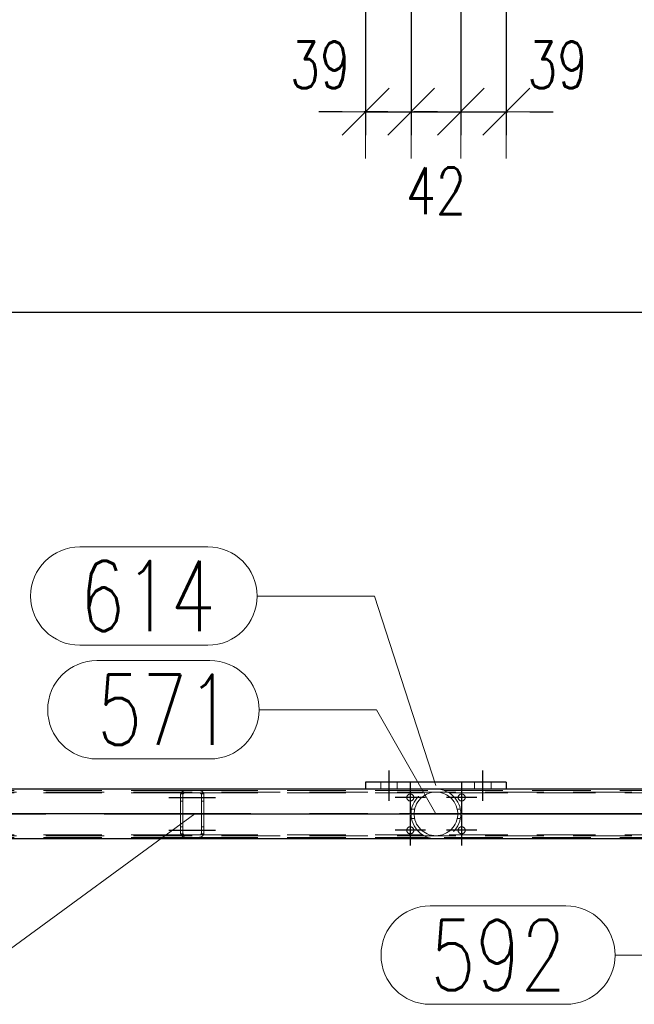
# Model space of a CAD drawing. Header units: millimetres. Extents: x -851 to 2, y 9346 to 10016.
# Tile 495 of 505: x -236 to -210, y 9781 to 9823. Entities that reach past the tile are written whole.
import ezdxf

# ---------------------------------------------------------------- set-up
doc = ezdxf.new("R2010")
doc.units = ezdxf.units.MM
doc.header["$LTSCALE"] = 10
doc.linetypes.add('HIDDEN', pattern=[0.375, 0.25, -0.125])
doc.linetypes.add('MITTE', pattern=[2, 1.25, -0.25, 0.25, -0.25])
doc.layers.get('Defpoints').update_dxf_attribs({"color": 1})
for name, color, linetype, lineweight in [('PS_DIM', 4, 'Continuous', 13), ('PS_Hidden', 2, 'HIDDEN', 9), ('PS_Pos', 1, 'Continuous', 15), ('PS_Shape', 161, 'Continuous', 30), ('PS_SOLID', 7, 'Continuous', 30)]:
    doc.layers.add(name, color=color, linetype=linetype, lineweight=lineweight)
doc.layers.add('PS_Mid', color=5, linetype='MITTE')
doc.styles.add('simplex', font='simplex.shx', dxfattribs={"width": 0.75})
doc.dimstyles.new('1_20_PRZ', dxfattribs={"dimtxt": 2, "dimasz": 1, "dimexe": 2, "dimexo": 5, "dimgap": 1, "dimtad": 1, "dimdec": 0, "dimlfac": 20, "dimtxsty": 'simplex', "dimblk": 'dimznak', "dimcen": 2, "dimse1": 1, "dimse2": 1, "dimclrd": 256, "dimclrt": 4, "dimadec": 1, "dimazin": 0, "dimtfac": 1, "dimtdec": 0, "dimtix": 1, "dimtmove": 2, "dimatfit": 3, "dimldrblk": 'dim-grot', "dimfxl": 1, "dimarcsym": 0})
doc.dimstyles.new('1_20_SC', dxfattribs={"dimtxt": 2, "dimasz": 1, "dimexe": 1, "dimexo": 1, "dimgap": 1, "dimtad": 1, "dimdec": 0, "dimlfac": 20, "dimtxsty": 'simplex', "dimblk": 'dimznak', "dimcen": 2, "dimclrd": 256, "dimclre": 256, "dimclrt": 4, "dimadec": 1, "dimazin": 0, "dimtfac": 1, "dimtdec": 0, "dimtix": 1, "dimtmove": 2, "dimatfit": 3, "dimldrblk": 'dim-grot', "dimfxl": 1, "dimarcsym": 0})

# ---------------------------------------------------------------- blocks, each defined once
blk = doc.blocks.new('dimznak')
at = {"color": 0}
for points in [[(0, 2), (0, -2)], [(-2, 0), (2, 0)]]:
    blk.add_lwpolyline(points, dxfattribs=at)
at = {"color": 2}
blk.add_lwpolyline([(1, 1), (-1, -1)], dxfattribs=at)
blk = doc.blocks.new('*D275')
at = {"layer": 'Defpoints', "color": 0, "transparency": 16777216}
for p in [(-219.192, 9827.943), (-221.132, 9827.443), (-219.192, 9819.443)]:
    blk.add_point(p, dxfattribs=at)
at = {"layer": 'PS_DIM', "lineweight": -2, "transparency": 16777216}
for p, q in [((-219.192, 9826.943), (-219.192, 9818.443)), ((-221.132, 9826.443), (-221.132, 9818.443)), ((-222.132, 9819.443), (-223.132, 9819.443)), ((-221.132, 9819.443), (-219.192, 9819.443)), ((-218.192, 9819.443), (-217.192, 9819.443))]:
    blk.add_line(p, q, dxfattribs=at)
blk.add_blockref('dimznak', (-221.132, 9819.443), dxfattribs=at)
at = {"layer": 'PS_DIM', "lineweight": -2, "transparency": 16777216, "rotation": 180}
blk.add_blockref('dimznak', (-219.192, 9819.443), dxfattribs=at)
at = {"layer": 'PS_DIM', "color": 4, "transparency": 16777216, "insert": (-223.077, 9821.443), "char_height": 2, "attachment_point": 5, "style": 'simplex'}
blk.add_mtext('39', dxfattribs=at)
blk = doc.blocks.new('dim-grot')
blk.add_hatch(color=256).paths.add_polyline_path([(0, 0), (-2, 0.5), (-2, -0.5)])
blk.add_lwpolyline([(0, 0), (-2, 0.5), (-2, -0.5), (0, 0)])
blk = doc.blocks.new('*D276')
at = {"layer": 'Defpoints', "color": 0, "transparency": 16777216}
for p in [(-219.192, 9827.943), (-217.072, 9827.943), (-217.072, 9819.443)]:
    blk.add_point(p, dxfattribs=at)
at = {"layer": 'PS_DIM', "lineweight": -2, "transparency": 16777216}
for p, q in [((-219.192, 9826.943), (-219.192, 9818.443)), ((-217.072, 9826.943), (-217.072, 9818.443)), ((-220.192, 9819.443), (-221.192, 9819.443)), ((-219.192, 9819.443), (-217.072, 9819.443)), ((-216.072, 9819.443), (-215.072, 9819.443))]:
    blk.add_line(p, q, dxfattribs=at)
blk.add_blockref('dimznak', (-219.192, 9819.443), dxfattribs=at)
at = {"layer": 'PS_DIM', "lineweight": -2, "transparency": 16777216, "rotation": 180}
blk.add_blockref('dimznak', (-217.072, 9819.443), dxfattribs=at)
at = {"layer": 'PS_DIM', "color": 4, "transparency": 16777216, "insert": (-218.132, 9816.066), "char_height": 2, "attachment_point": 5, "style": 'simplex'}
blk.add_mtext('42', dxfattribs=at)
blk = doc.blocks.new('*D277')
at = {"layer": 'Defpoints', "color": 0, "transparency": 16777216}
for p in [(-217.072, 9827.943), (-215.132, 9827.443), (-215.132, 9819.443)]:
    blk.add_point(p, dxfattribs=at)
at = {"layer": 'PS_DIM', "lineweight": -2, "transparency": 16777216}
for p, q in [((-217.072, 9826.943), (-217.072, 9818.443)), ((-215.132, 9826.443), (-215.132, 9818.443)), ((-218.072, 9819.443), (-219.072, 9819.443)), ((-217.072, 9819.443), (-215.132, 9819.443)), ((-214.132, 9819.443), (-213.132, 9819.443))]:
    blk.add_line(p, q, dxfattribs=at)
blk.add_blockref('dimznak', (-217.072, 9819.443), dxfattribs=at)
at = {"layer": 'PS_DIM', "lineweight": -2, "transparency": 16777216, "rotation": 180}
blk.add_blockref('dimznak', (-215.132, 9819.443), dxfattribs=at)
at = {"layer": 'PS_DIM', "color": 4, "transparency": 16777216, "insert": (-212.95, 9821.443), "char_height": 2, "attachment_point": 5, "style": 'simplex'}
blk.add_mtext('39', dxfattribs=at)
blk = doc.blocks.new('*D321')
at = {"layer": 'Defpoints', "color": 0, "transparency": 16777216}
for p in [(-427.192, 9827.943), (-165.072, 9827.943), (-165.072, 9810.891)]:
    blk.add_point(p, dxfattribs=at)
at = {"layer": 'PS_DIM', "lineweight": -2, "transparency": 16777216}
blk.add_line((-426.192, 9810.891), (-166.072, 9810.891), dxfattribs=at)
at = {"layer": 'PS_DIM', "lineweight": -2, "transparency": 16777216, "rotation": 180}
blk.add_blockref('dimznak', (-427.192, 9810.891), dxfattribs=at)
at = {"layer": 'PS_DIM', "lineweight": -2, "transparency": 16777216}
blk.add_blockref('dimznak', (-165.072, 9810.891), dxfattribs=at)
at = {"layer": 'PS_DIM', "color": 4, "transparency": 16777216, "insert": (-296.132, 9812.891), "char_height": 2, "attachment_point": 5, "style": 'simplex'}
blk.add_mtext('5242', dxfattribs=at)
blk = doc.blocks.new('*X1225')
at = {"layer": 'PS_Hidden', "color": 2, "linetype": 'HIDDEN'}
for p, q in [((-220.482, 9790.835), (-220.482, 9790.535)), ((-219.782, 9790.835), (-219.782, 9790.535)), ((-216.482, 9790.835), (-216.482, 9790.535)), ((-215.782, 9790.835), (-215.782, 9790.535)), ((-168.532, 9790.408), (-423.732, 9790.408)), ((-238.632, 9790.478), (-228.832, 9790.478)), ((-238.632, 9790.378), (-228.832, 9790.378)), ((-229.009, 9790.373), (-229.006, 9790.377)), ((-229.006, 9790.377), (-229.004, 9790.381)), ((-229.004, 9790.381), (-229.002, 9790.384)), ((-229.002, 9790.384), (-228.999, 9790.388)), ((-228.999, 9790.388), (-228.997, 9790.392)), ((-228.997, 9790.392), (-228.994, 9790.396)), ((-228.994, 9790.396), (-228.991, 9790.399)), ((-228.991, 9790.399), (-228.989, 9790.403)), ((-228.989, 9790.403), (-228.986, 9790.406)), ((-228.986, 9790.406), (-228.983, 9790.41)), ((-228.983, 9790.41), (-228.98, 9790.413)), ((-228.98, 9790.413), (-228.977, 9790.416)), ((-228.977, 9790.416), (-228.974, 9790.42)), ((-228.974, 9790.42), (-228.97, 9790.423)), ((-228.97, 9790.423), (-228.967, 9790.426)), ((-228.967, 9790.426), (-228.964, 9790.429)), ((-228.964, 9790.429), (-228.96, 9790.432)), ((-228.96, 9790.432), (-228.957, 9790.434)), ((-228.957, 9790.434), (-228.953, 9790.437)), ((-228.953, 9790.437), (-228.95, 9790.44)), ((-228.95, 9790.44), (-228.946, 9790.443)), ((-228.946, 9790.443), (-228.942, 9790.445)), ((-228.942, 9790.445), (-228.938, 9790.448)), ((-228.938, 9790.448), (-228.933, 9790.451)), ((-228.933, 9790.451), (-228.929, 9790.453)), ((-228.929, 9790.453), (-228.924, 9790.456)), ((-228.924, 9790.456), (-228.919, 9790.458)), ((-228.919, 9790.458), (-228.914, 9790.46)), ((-228.914, 9790.46), (-228.909, 9790.463)), ((-228.909, 9790.463), (-228.904, 9790.465)), ((-228.904, 9790.465), (-228.899, 9790.467)), ((-228.899, 9790.467), (-228.893, 9790.468)), ((-228.893, 9790.468), (-228.888, 9790.47)), ((-228.888, 9790.47), (-228.882, 9790.472)), ((-228.882, 9790.472), (-228.875, 9790.473)), ((-228.875, 9790.473), (-228.869, 9790.475)), ((-228.869, 9790.475), (-228.862, 9790.476)), ((-228.864, 9790.373), (-228.867, 9790.372)), ((-228.861, 9790.374), (-228.864, 9790.373)), ((-228.862, 9790.476), (-228.855, 9790.477)), ((-228.858, 9790.375), (-228.861, 9790.374)), ((-228.855, 9790.375), (-228.858, 9790.375)), ((-228.855, 9790.477), (-228.847, 9790.477)), ((-228.852, 9790.376), (-228.855, 9790.375)), ((-228.849, 9790.377), (-228.852, 9790.376)), ((-228.845, 9790.377), (-228.849, 9790.377)), ((-228.847, 9790.477), (-228.84, 9790.478)), ((-228.842, 9790.377), (-228.845, 9790.377)), ((-228.839, 9790.378), (-228.842, 9790.377)), ((-228.84, 9790.478), (-228.832, 9790.478)), ((-228.836, 9790.378), (-228.839, 9790.378)), ((-228.832, 9790.378), (-228.836, 9790.378)), ((-228.832, 9790.478), (-228.232, 9790.478)), ((-228.232, 9790.378), (-228.832, 9790.378)), ((-228.232, 9790.478), (-228.225, 9790.478)), ((-228.232, 9790.478), (-218.484, 9790.478)), ((-228.229, 9790.378), (-228.232, 9790.378)), ((-228.232, 9790.378), (-218.692, 9790.378)), ((-228.226, 9790.378), (-228.229, 9790.378)), ((-228.222, 9790.377), (-228.226, 9790.378)), ((-228.225, 9790.478), (-228.218, 9790.477)), ((-228.219, 9790.377), (-228.222, 9790.377)), ((-228.216, 9790.376), (-228.219, 9790.377)), ((-228.218, 9790.477), (-228.211, 9790.477)), ((-228.212, 9790.376), (-228.216, 9790.376)), ((-228.209, 9790.375), (-228.212, 9790.376)), ((-228.211, 9790.477), (-228.203, 9790.476)), ((-228.206, 9790.374), (-228.209, 9790.375)), ((-228.203, 9790.373), (-228.206, 9790.374)), ((-228.203, 9790.476), (-228.196, 9790.475)), ((-228.2, 9790.373), (-228.203, 9790.373)), ((-228.196, 9790.475), (-228.19, 9790.473)), ((-228.19, 9790.473), (-228.183, 9790.472)), ((-228.183, 9790.472), (-228.177, 9790.47)), ((-228.177, 9790.47), (-228.172, 9790.468)), ((-228.172, 9790.468), (-228.166, 9790.467)), ((-228.166, 9790.467), (-228.161, 9790.465)), ((-228.161, 9790.465), (-228.156, 9790.463)), ((-228.156, 9790.463), (-228.151, 9790.461)), ((-228.151, 9790.461), (-228.146, 9790.458)), ((-228.146, 9790.458), (-228.141, 9790.456)), ((-228.141, 9790.456), (-228.137, 9790.454)), ((-228.137, 9790.454), (-228.132, 9790.451)), ((-228.132, 9790.451), (-228.128, 9790.448)), ((-228.128, 9790.448), (-228.124, 9790.446)), ((-228.124, 9790.446), (-228.119, 9790.443)), ((-228.119, 9790.443), (-228.115, 9790.44)), ((-228.115, 9790.44), (-228.112, 9790.437)), ((-228.112, 9790.437), (-228.108, 9790.434)), ((-228.108, 9790.434), (-228.104, 9790.431)), ((-228.104, 9790.431), (-228.101, 9790.428)), ((-228.101, 9790.428), (-228.097, 9790.425)), ((-228.097, 9790.425), (-228.094, 9790.422)), ((-228.094, 9790.422), (-228.091, 9790.419)), ((-228.091, 9790.419), (-228.088, 9790.416)), ((-228.088, 9790.416), (-228.085, 9790.413)), ((-228.085, 9790.413), (-228.082, 9790.41)), ((-228.082, 9790.41), (-228.079, 9790.406)), ((-228.079, 9790.406), (-228.076, 9790.403)), ((-228.076, 9790.403), (-228.074, 9790.4)), ((-228.074, 9790.4), (-228.071, 9790.396)), ((-228.071, 9790.396), (-228.068, 9790.392)), ((-228.068, 9790.392), (-228.066, 9790.389)), ((-228.066, 9790.389), (-228.063, 9790.385)), ((-228.063, 9790.385), (-228.061, 9790.381)), ((-228.061, 9790.381), (-228.059, 9790.377)), ((-228.059, 9790.377), (-228.057, 9790.373)), ((-228.057, 9790.373), (-228.054, 9790.369)), ((-221.132, 9790.538), (-221.132, 9790.535)), ((-221.132, 9790.535), (-215.132, 9790.535)), ((-218.325, 9790.388), (-218.417, 9790.363)), ((-218.23, 9790.403), (-218.325, 9790.388)), ((-218.132, 9790.408), (-218.23, 9790.403)), ((-218.035, 9790.403), (-218.132, 9790.408)), ((-217.94, 9790.388), (-218.035, 9790.403)), ((-217.848, 9790.363), (-217.94, 9790.388)), ((-217.781, 9790.478), (-208.032, 9790.478)), ((-217.572, 9790.378), (-208.032, 9790.378)), ((-215.132, 9790.538), (-215.132, 9790.535)), ((-229.032, 9790.292), (-229.031, 9790.297)), ((-229.032, 9790.287), (-229.032, 9790.292)), ((-229.032, 9790.283), (-229.032, 9790.287)), ((-229.032, 9790.278), (-229.032, 9790.283)), ((-229.032, 9788.678), (-229.032, 9790.278)), ((-228.932, 9790.028), (-229.032, 9790.028)), ((-229.031, 9790.302), (-229.03, 9790.306)), ((-229.031, 9790.297), (-229.031, 9790.302)), ((-229.03, 9790.311), (-229.029, 9790.316)), ((-229.03, 9790.306), (-229.03, 9790.311)), ((-229.029, 9790.316), (-229.028, 9790.32)), ((-229.028, 9790.32), (-229.027, 9790.325)), ((-229.027, 9790.325), (-229.026, 9790.329)), ((-229.026, 9790.329), (-229.024, 9790.334)), ((-228.919, 9790.328), (-229.026, 9790.328)), ((-229.024, 9790.334), (-229.023, 9790.338)), ((-229.023, 9790.338), (-229.022, 9790.343)), ((-229.022, 9790.343), (-229.02, 9790.347)), ((-229.02, 9790.347), (-229.018, 9790.352)), ((-229.018, 9790.352), (-229.017, 9790.356)), ((-229.017, 9790.356), (-229.015, 9790.36)), ((-229.015, 9790.36), (-229.013, 9790.364)), ((-229.013, 9790.364), (-229.011, 9790.369)), ((-229.011, 9790.369), (-229.009, 9790.373)), ((-228.931, 9790.293), (-228.932, 9790.291)), ((-228.932, 9790.291), (-228.932, 9790.289)), ((-228.932, 9790.289), (-228.932, 9790.287)), ((-228.932, 9790.287), (-228.932, 9790.284)), ((-228.932, 9790.284), (-228.932, 9790.282)), ((-228.932, 9790.282), (-228.932, 9790.28)), ((-228.932, 9790.28), (-228.932, 9790.278)), ((-228.932, 9790.278), (-228.932, 9788.678)), ((-228.93, 9790.298), (-228.931, 9790.295)), ((-228.931, 9790.295), (-228.931, 9790.293)), ((-228.929, 9790.302), (-228.93, 9790.3)), ((-228.93, 9790.3), (-228.93, 9790.298)), ((-228.928, 9790.306), (-228.929, 9790.304)), ((-228.929, 9790.304), (-228.929, 9790.302)), ((-228.927, 9790.311), (-228.928, 9790.308)), ((-228.928, 9790.308), (-228.928, 9790.306)), ((-228.926, 9790.313), (-228.927, 9790.311)), ((-228.925, 9790.315), (-228.926, 9790.313)), ((-228.924, 9790.317), (-228.925, 9790.315)), ((-228.923, 9790.321), (-228.924, 9790.319)), ((-228.924, 9790.319), (-228.924, 9790.317)), ((-228.922, 9790.323), (-228.923, 9790.321)), ((-228.92, 9790.325), (-228.922, 9790.323)), ((-228.919, 9790.327), (-228.92, 9790.325)), ((-228.918, 9790.329), (-228.919, 9790.327)), ((-228.917, 9790.331), (-228.918, 9790.329)), ((-228.916, 9790.333), (-228.917, 9790.331)), ((-228.914, 9790.335), (-228.916, 9790.333)), ((-228.913, 9790.337), (-228.914, 9790.335)), ((-228.912, 9790.339), (-228.913, 9790.337)), ((-228.91, 9790.341), (-228.912, 9790.339)), ((-228.909, 9790.343), (-228.91, 9790.341)), ((-228.907, 9790.344), (-228.909, 9790.343)), ((-228.906, 9790.346), (-228.907, 9790.344)), ((-228.904, 9790.348), (-228.906, 9790.346)), ((-228.902, 9790.349), (-228.904, 9790.348)), ((-228.901, 9790.351), (-228.902, 9790.349)), ((-228.899, 9790.353), (-228.901, 9790.351)), ((-228.897, 9790.354), (-228.899, 9790.353)), ((-228.895, 9790.356), (-228.897, 9790.354)), ((-228.893, 9790.357), (-228.895, 9790.356)), ((-228.891, 9790.359), (-228.893, 9790.357)), ((-228.889, 9790.36), (-228.891, 9790.359)), ((-228.887, 9790.362), (-228.889, 9790.36)), ((-228.885, 9790.363), (-228.887, 9790.362)), ((-228.882, 9790.365), (-228.885, 9790.363)), ((-228.88, 9790.366), (-228.882, 9790.365)), ((-228.877, 9790.367), (-228.88, 9790.366)), ((-228.875, 9790.369), (-228.877, 9790.367)), ((-228.872, 9790.37), (-228.875, 9790.369)), ((-228.869, 9790.371), (-228.872, 9790.37)), ((-228.867, 9790.372), (-228.869, 9790.371)), ((-228.197, 9790.372), (-228.2, 9790.373)), ((-228.195, 9790.37), (-228.197, 9790.372)), ((-228.192, 9790.369), (-228.195, 9790.37)), ((-228.189, 9790.368), (-228.192, 9790.369)), ((-228.187, 9790.367), (-228.189, 9790.368)), ((-228.184, 9790.366), (-228.187, 9790.367)), ((-228.182, 9790.364), (-228.184, 9790.366)), ((-228.18, 9790.363), (-228.182, 9790.364)), ((-228.177, 9790.361), (-228.18, 9790.363)), ((-228.175, 9790.36), (-228.177, 9790.361)), ((-228.173, 9790.358), (-228.175, 9790.36)), ((-228.171, 9790.357), (-228.173, 9790.358)), ((-228.169, 9790.355), (-228.171, 9790.357)), ((-228.167, 9790.353), (-228.169, 9790.355)), ((-228.165, 9790.352), (-228.167, 9790.353)), ((-228.163, 9790.35), (-228.165, 9790.352)), ((-228.162, 9790.349), (-228.163, 9790.35)), ((-228.16, 9790.347), (-228.162, 9790.349)), ((-228.159, 9790.345), (-228.16, 9790.347)), ((-228.157, 9790.344), (-228.159, 9790.345)), ((-228.156, 9790.342), (-228.157, 9790.344)), ((-228.154, 9790.34), (-228.156, 9790.342)), ((-228.153, 9790.338), (-228.154, 9790.34)), ((-228.151, 9790.336), (-228.153, 9790.338)), ((-228.15, 9790.335), (-228.151, 9790.336)), ((-228.149, 9790.333), (-228.15, 9790.335)), ((-228.148, 9790.331), (-228.149, 9790.333)), ((-228.146, 9790.329), (-228.148, 9790.331)), ((-228.145, 9790.327), (-228.146, 9790.329)), ((-228.039, 9790.328), (-228.146, 9790.328)), ((-228.144, 9790.325), (-228.145, 9790.327)), ((-228.143, 9790.323), (-228.144, 9790.325)), ((-228.142, 9790.321), (-228.143, 9790.323)), ((-228.141, 9790.319), (-228.142, 9790.321)), ((-228.14, 9790.317), (-228.141, 9790.319)), ((-228.139, 9790.315), (-228.14, 9790.317)), ((-228.139, 9790.312), (-228.139, 9790.315)), ((-228.138, 9790.31), (-228.139, 9790.312)), ((-228.137, 9790.308), (-228.138, 9790.31)), ((-228.136, 9790.306), (-228.137, 9790.308)), ((-228.136, 9790.304), (-228.136, 9790.306)), ((-228.135, 9790.302), (-228.136, 9790.304)), ((-228.135, 9790.3), (-228.135, 9790.302)), ((-228.134, 9790.297), (-228.135, 9790.3)), ((-228.134, 9790.295), (-228.134, 9790.297)), ((-228.134, 9790.293), (-228.134, 9790.295)), ((-228.133, 9790.291), (-228.134, 9790.293)), ((-228.133, 9790.289), (-228.133, 9790.291)), ((-228.133, 9790.287), (-228.133, 9790.289)), ((-228.133, 9790.284), (-228.133, 9790.287)), ((-228.132, 9790.282), (-228.133, 9790.284)), ((-228.132, 9790.28), (-228.132, 9790.282)), ((-228.132, 9790.278), (-228.132, 9790.28)), ((-228.132, 9788.678), (-228.132, 9790.278)), ((-228.032, 9790.028), (-228.132, 9790.028)), ((-228.054, 9790.369), (-228.052, 9790.365)), ((-228.052, 9790.365), (-228.05, 9790.361)), ((-228.05, 9790.361), (-228.048, 9790.356)), ((-228.048, 9790.356), (-228.047, 9790.352)), ((-228.047, 9790.352), (-228.045, 9790.348)), ((-228.045, 9790.348), (-228.043, 9790.343)), ((-228.043, 9790.343), (-228.042, 9790.339)), ((-228.042, 9790.339), (-228.041, 9790.334)), ((-228.041, 9790.334), (-228.039, 9790.33)), ((-228.039, 9790.33), (-228.038, 9790.325)), ((-228.038, 9790.325), (-228.037, 9790.32)), ((-228.037, 9790.32), (-228.036, 9790.316)), ((-228.036, 9790.316), (-228.035, 9790.311)), ((-228.035, 9790.311), (-228.034, 9790.306)), ((-228.034, 9790.306), (-228.034, 9790.302)), ((-228.034, 9790.302), (-228.033, 9790.297)), ((-228.033, 9790.297), (-228.033, 9790.292)), ((-228.033, 9790.292), (-228.033, 9790.287)), ((-228.033, 9790.287), (-228.032, 9790.283)), ((-228.032, 9790.283), (-228.032, 9790.278)), ((-228.032, 9790.278), (-228.032, 9788.678)), ((-218.909, 9789.989), (-218.956, 9789.91)), ((-218.855, 9790.064), (-218.909, 9789.989)), ((-218.793, 9790.133), (-218.855, 9790.064)), ((-218.725, 9790.194), (-218.793, 9790.133)), ((-218.655, 9790.247), (-218.725, 9790.194)), ((-218.583, 9790.292), (-218.655, 9790.247)), ((-218.503, 9790.331), (-218.583, 9790.292)), ((-218.417, 9790.363), (-218.503, 9790.331)), ((-217.762, 9790.331), (-217.848, 9790.363)), ((-217.682, 9790.292), (-217.762, 9790.331)), ((-217.61, 9790.247), (-217.682, 9790.292)), ((-217.539, 9790.194), (-217.61, 9790.247)), ((-217.472, 9790.133), (-217.539, 9790.194)), ((-217.41, 9790.064), (-217.472, 9790.133)), ((-217.355, 9789.989), (-217.41, 9790.064)), ((-217.309, 9789.91), (-217.355, 9789.989)), ((-219.173, 9789.678), (-219.041, 9789.678)), ((-219.05, 9789.629), (-219.061, 9789.527)), ((-219.028, 9789.729), (-219.05, 9789.629)), ((-218.996, 9789.824), (-219.028, 9789.729)), ((-218.956, 9789.91), (-218.996, 9789.824)), ((-217.269, 9789.824), (-217.309, 9789.91)), ((-217.237, 9789.729), (-217.269, 9789.824)), ((-217.215, 9789.629), (-217.237, 9789.729)), ((-217.091, 9789.678), (-217.224, 9789.678)), ((-217.204, 9789.527), (-217.215, 9789.629)), ((-219.173, 9789.278), (-219.041, 9789.278)), ((-219.061, 9789.527), (-219.061, 9789.428)), ((-219.061, 9789.428), (-219.05, 9789.327)), ((-219.05, 9789.327), (-219.028, 9789.227)), ((-219.028, 9789.227), (-218.996, 9789.132)), ((-218.996, 9789.132), (-218.956, 9789.046)), ((-217.309, 9789.046), (-217.269, 9789.132)), ((-217.269, 9789.132), (-217.237, 9789.227)), ((-217.237, 9789.227), (-217.215, 9789.327)), ((-217.091, 9789.278), (-217.224, 9789.278)), ((-217.215, 9789.327), (-217.204, 9789.428)), ((-217.204, 9789.428), (-217.204, 9789.527)), ((-228.932, 9788.928), (-229.032, 9788.928)), ((-228.032, 9788.928), (-228.132, 9788.928)), ((-218.956, 9789.046), (-218.909, 9788.967)), ((-218.909, 9788.967), (-218.855, 9788.892)), ((-218.855, 9788.892), (-218.793, 9788.823)), ((-218.793, 9788.823), (-218.725, 9788.762)), ((-218.725, 9788.762), (-218.655, 9788.709)), ((-218.655, 9788.709), (-218.583, 9788.664)), ((-217.682, 9788.664), (-217.61, 9788.709)), ((-217.61, 9788.709), (-217.539, 9788.762)), ((-217.539, 9788.762), (-217.472, 9788.823)), ((-217.472, 9788.823), (-217.41, 9788.892)), ((-217.41, 9788.892), (-217.355, 9788.967)), ((-217.355, 9788.967), (-217.309, 9789.046)), ((-168.532, 9788.548), (-423.732, 9788.548)), ((-238.632, 9788.578), (-228.832, 9788.578)), ((-238.632, 9788.478), (-228.832, 9788.478)), ((-229.032, 9788.673), (-229.032, 9788.678)), ((-229.032, 9788.668), (-229.032, 9788.673)), ((-229.032, 9788.664), (-229.032, 9788.668)), ((-229.031, 9788.659), (-229.032, 9788.664)), ((-229.031, 9788.654), (-229.031, 9788.659)), ((-229.03, 9788.649), (-229.031, 9788.654)), ((-229.03, 9788.645), (-229.03, 9788.649)), ((-229.029, 9788.64), (-229.03, 9788.645)), ((-229.028, 9788.636), (-229.029, 9788.64)), ((-229.027, 9788.631), (-229.028, 9788.636)), ((-229.026, 9788.626), (-229.027, 9788.631)), ((-228.919, 9788.628), (-229.026, 9788.628)), ((-229.024, 9788.622), (-229.026, 9788.626)), ((-229.023, 9788.617), (-229.024, 9788.622)), ((-229.022, 9788.613), (-229.023, 9788.617)), ((-229.02, 9788.608), (-229.022, 9788.613)), ((-229.018, 9788.604), (-229.02, 9788.608)), ((-229.017, 9788.6), (-229.018, 9788.604)), ((-229.015, 9788.596), (-229.017, 9788.6)), ((-229.013, 9788.591), (-229.015, 9788.596)), ((-229.011, 9788.587), (-229.013, 9788.591)), ((-229.009, 9788.583), (-229.011, 9788.587)), ((-229.006, 9788.579), (-229.009, 9788.583)), ((-229.004, 9788.575), (-229.006, 9788.579)), ((-229.002, 9788.571), (-229.004, 9788.575)), ((-228.999, 9788.568), (-229.002, 9788.571)), ((-228.997, 9788.564), (-228.999, 9788.568)), ((-228.994, 9788.56), (-228.997, 9788.564)), ((-228.991, 9788.556), (-228.994, 9788.56)), ((-228.989, 9788.553), (-228.991, 9788.556)), ((-228.986, 9788.549), (-228.989, 9788.553)), ((-228.983, 9788.546), (-228.986, 9788.549)), ((-228.98, 9788.543), (-228.983, 9788.546)), ((-228.977, 9788.539), (-228.98, 9788.543)), ((-228.974, 9788.536), (-228.977, 9788.539)), ((-228.97, 9788.533), (-228.974, 9788.536)), ((-228.967, 9788.53), (-228.97, 9788.533)), ((-228.964, 9788.527), (-228.967, 9788.53)), ((-228.96, 9788.524), (-228.964, 9788.527)), ((-228.957, 9788.521), (-228.96, 9788.524)), ((-228.953, 9788.519), (-228.957, 9788.521)), ((-228.95, 9788.516), (-228.953, 9788.519)), ((-228.946, 9788.513), (-228.95, 9788.516)), ((-228.942, 9788.511), (-228.946, 9788.513)), ((-228.938, 9788.508), (-228.942, 9788.511)), ((-228.933, 9788.505), (-228.938, 9788.508)), ((-228.929, 9788.503), (-228.933, 9788.505)), ((-228.932, 9788.678), (-228.932, 9788.676)), ((-228.932, 9788.676), (-228.932, 9788.674)), ((-228.932, 9788.674), (-228.932, 9788.671)), ((-228.932, 9788.671), (-228.932, 9788.669)), ((-228.932, 9788.669), (-228.932, 9788.667)), ((-228.932, 9788.667), (-228.932, 9788.665)), ((-228.932, 9788.665), (-228.931, 9788.663)), ((-228.931, 9788.663), (-228.931, 9788.66)), ((-228.931, 9788.66), (-228.93, 9788.658)), ((-228.93, 9788.658), (-228.93, 9788.656)), ((-228.93, 9788.656), (-228.929, 9788.654)), ((-228.929, 9788.654), (-228.929, 9788.652)), ((-228.929, 9788.652), (-228.928, 9788.649)), ((-228.924, 9788.5), (-228.929, 9788.503)), ((-228.928, 9788.649), (-228.928, 9788.647)), ((-228.928, 9788.647), (-228.927, 9788.645)), ((-228.927, 9788.645), (-228.926, 9788.643)), ((-228.926, 9788.643), (-228.925, 9788.641)), ((-228.925, 9788.641), (-228.924, 9788.639)), ((-228.924, 9788.639), (-228.924, 9788.637)), ((-228.924, 9788.637), (-228.923, 9788.635)), ((-228.919, 9788.498), (-228.924, 9788.5)), ((-228.923, 9788.635), (-228.922, 9788.633)), ((-228.922, 9788.633), (-228.92, 9788.63)), ((-228.92, 9788.63), (-228.919, 9788.628)), ((-228.919, 9788.628), (-228.918, 9788.626)), ((-228.914, 9788.495), (-228.919, 9788.498)), ((-228.918, 9788.626), (-228.917, 9788.625)), ((-228.917, 9788.625), (-228.916, 9788.623)), ((-228.916, 9788.623), (-228.914, 9788.621)), ((-228.914, 9788.621), (-228.913, 9788.619)), ((-228.909, 9788.493), (-228.914, 9788.495)), ((-228.913, 9788.619), (-228.912, 9788.617)), ((-228.912, 9788.617), (-228.91, 9788.615)), ((-228.91, 9788.615), (-228.909, 9788.613)), ((-228.909, 9788.613), (-228.907, 9788.611)), ((-228.904, 9788.491), (-228.909, 9788.493)), ((-228.907, 9788.611), (-228.906, 9788.61)), ((-228.906, 9788.61), (-228.904, 9788.608)), ((-228.904, 9788.608), (-228.902, 9788.606)), ((-228.899, 9788.489), (-228.904, 9788.491)), ((-228.902, 9788.606), (-228.901, 9788.605)), ((-228.901, 9788.605), (-228.899, 9788.603)), ((-228.899, 9788.603), (-228.897, 9788.602)), ((-228.893, 9788.487), (-228.899, 9788.489)), ((-228.897, 9788.602), (-228.895, 9788.6)), ((-228.895, 9788.6), (-228.893, 9788.598)), ((-228.893, 9788.598), (-228.891, 9788.597)), ((-228.888, 9788.486), (-228.893, 9788.487)), ((-228.891, 9788.597), (-228.889, 9788.595)), ((-228.889, 9788.595), (-228.887, 9788.594)), ((-228.882, 9788.484), (-228.888, 9788.486)), ((-228.887, 9788.594), (-228.885, 9788.593)), ((-228.885, 9788.593), (-228.882, 9788.591)), ((-228.882, 9788.591), (-228.88, 9788.59)), ((-228.875, 9788.483), (-228.882, 9788.484)), ((-228.88, 9788.59), (-228.877, 9788.589)), ((-228.877, 9788.589), (-228.875, 9788.587)), ((-228.875, 9788.587), (-228.872, 9788.586)), ((-228.869, 9788.481), (-228.875, 9788.483)), ((-228.872, 9788.586), (-228.869, 9788.585)), ((-228.869, 9788.585), (-228.867, 9788.584)), ((-228.862, 9788.48), (-228.869, 9788.481)), ((-228.867, 9788.584), (-228.864, 9788.583)), ((-228.864, 9788.583), (-228.861, 9788.582)), ((-228.855, 9788.479), (-228.862, 9788.48)), ((-228.861, 9788.582), (-228.858, 9788.581)), ((-228.858, 9788.581), (-228.855, 9788.58)), ((-228.855, 9788.58), (-228.852, 9788.58)), ((-228.847, 9788.478), (-228.855, 9788.479)), ((-228.852, 9788.58), (-228.849, 9788.579)), ((-228.849, 9788.579), (-228.845, 9788.579)), ((-228.84, 9788.478), (-228.847, 9788.478)), ((-228.845, 9788.579), (-228.842, 9788.578)), ((-228.842, 9788.578), (-228.839, 9788.578)), ((-228.832, 9788.478), (-228.84, 9788.478)), ((-228.839, 9788.578), (-228.836, 9788.578)), ((-228.836, 9788.578), (-228.832, 9788.578)), ((-228.832, 9788.578), (-228.232, 9788.578)), ((-228.832, 9788.578), (-228.832, 9788.578)), ((-228.232, 9788.478), (-228.832, 9788.478)), ((-228.232, 9788.578), (-228.229, 9788.578)), ((-228.232, 9788.578), (-218.692, 9788.578)), ((-228.225, 9788.478), (-228.232, 9788.478)), ((-228.232, 9788.478), (-228.232, 9788.478)), ((-228.232, 9788.478), (-218.484, 9788.478)), ((-228.229, 9788.578), (-228.226, 9788.578)), ((-228.226, 9788.578), (-228.222, 9788.578)), ((-228.218, 9788.478), (-228.225, 9788.478)), ((-228.222, 9788.578), (-228.219, 9788.579)), ((-228.219, 9788.579), (-228.216, 9788.579)), ((-228.211, 9788.479), (-228.218, 9788.478)), ((-228.216, 9788.579), (-228.212, 9788.58)), ((-228.212, 9788.58), (-228.209, 9788.581)), ((-228.203, 9788.48), (-228.211, 9788.479)), ((-228.209, 9788.581), (-228.206, 9788.581)), ((-228.206, 9788.581), (-228.203, 9788.582)), ((-228.203, 9788.582), (-228.2, 9788.583)), ((-228.196, 9788.481), (-228.203, 9788.48)), ((-228.2, 9788.583), (-228.197, 9788.584)), ((-228.197, 9788.584), (-228.195, 9788.585)), ((-228.19, 9788.482), (-228.196, 9788.481)), ((-228.195, 9788.585), (-228.192, 9788.586)), ((-228.192, 9788.586), (-228.189, 9788.588)), ((-228.183, 9788.484), (-228.19, 9788.482)), ((-228.189, 9788.588), (-228.187, 9788.589)), ((-228.187, 9788.589), (-228.184, 9788.59)), ((-228.184, 9788.59), (-228.182, 9788.592)), ((-228.177, 9788.486), (-228.183, 9788.484)), ((-228.182, 9788.592), (-228.18, 9788.593)), ((-228.18, 9788.593), (-228.177, 9788.595)), ((-228.177, 9788.595), (-228.175, 9788.596)), ((-228.172, 9788.487), (-228.177, 9788.486)), ((-228.175, 9788.596), (-228.173, 9788.598)), ((-228.173, 9788.598), (-228.171, 9788.599)), ((-228.166, 9788.489), (-228.172, 9788.487)), ((-228.171, 9788.599), (-228.169, 9788.601)), ((-228.169, 9788.601), (-228.167, 9788.602)), ((-228.167, 9788.602), (-228.165, 9788.604)), ((-228.161, 9788.491), (-228.166, 9788.489)), ((-228.165, 9788.604), (-228.163, 9788.606)), ((-228.163, 9788.606), (-228.162, 9788.607)), ((-228.162, 9788.607), (-228.16, 9788.609)), ((-228.156, 9788.493), (-228.161, 9788.491)), ((-228.16, 9788.609), (-228.159, 9788.61)), ((-228.159, 9788.61), (-228.157, 9788.612)), ((-228.157, 9788.612), (-228.156, 9788.614)), ((-228.156, 9788.614), (-228.154, 9788.616)), ((-228.151, 9788.495), (-228.156, 9788.493)), ((-228.154, 9788.616), (-228.153, 9788.618)), ((-228.153, 9788.618), (-228.151, 9788.619)), ((-228.151, 9788.619), (-228.15, 9788.621)), ((-228.146, 9788.497), (-228.151, 9788.495)), ((-228.15, 9788.621), (-228.149, 9788.623)), ((-228.149, 9788.623), (-228.148, 9788.625)), ((-228.148, 9788.625), (-228.146, 9788.627)), ((-228.146, 9788.627), (-228.145, 9788.629)), ((-228.039, 9788.628), (-228.146, 9788.628)), ((-228.141, 9788.5), (-228.146, 9788.497)), ((-228.145, 9788.629), (-228.144, 9788.631)), ((-228.144, 9788.631), (-228.143, 9788.633)), ((-228.143, 9788.633), (-228.142, 9788.635)), ((-228.142, 9788.635), (-228.141, 9788.637)), ((-228.141, 9788.637), (-228.14, 9788.639)), ((-228.137, 9788.502), (-228.141, 9788.5)), ((-228.14, 9788.639), (-228.139, 9788.641)), ((-228.139, 9788.643), (-228.138, 9788.645)), ((-228.139, 9788.641), (-228.139, 9788.643)), ((-228.138, 9788.645), (-228.137, 9788.648)), ((-228.137, 9788.648), (-228.136, 9788.65)), ((-228.132, 9788.505), (-228.137, 9788.502)), ((-228.136, 9788.652), (-228.135, 9788.654)), ((-228.136, 9788.65), (-228.136, 9788.652)), ((-228.135, 9788.656), (-228.134, 9788.658)), ((-228.135, 9788.654), (-228.135, 9788.656)), ((-228.134, 9788.663), (-228.133, 9788.665)), ((-228.134, 9788.661), (-228.134, 9788.663)), ((-228.134, 9788.658), (-228.134, 9788.661)), ((-228.133, 9788.671), (-228.132, 9788.674)), ((-228.133, 9788.669), (-228.133, 9788.671)), ((-228.133, 9788.667), (-228.133, 9788.669)), ((-228.133, 9788.665), (-228.133, 9788.667)), ((-228.132, 9788.676), (-228.132, 9788.678)), ((-228.132, 9788.678), (-228.132, 9788.678)), ((-228.132, 9788.674), (-228.132, 9788.676)), ((-228.128, 9788.507), (-228.132, 9788.505)), ((-228.124, 9788.51), (-228.128, 9788.507)), ((-228.119, 9788.513), (-228.124, 9788.51)), ((-228.115, 9788.516), (-228.119, 9788.513)), ((-228.112, 9788.519), (-228.115, 9788.516)), ((-228.108, 9788.521), (-228.112, 9788.519)), ((-228.104, 9788.524), (-228.108, 9788.521)), ((-228.101, 9788.527), (-228.104, 9788.524)), ((-228.097, 9788.53), (-228.101, 9788.527)), ((-228.094, 9788.533), (-228.097, 9788.53)), ((-228.091, 9788.536), (-228.094, 9788.533)), ((-228.088, 9788.54), (-228.091, 9788.536)), ((-228.085, 9788.543), (-228.088, 9788.54)), ((-228.082, 9788.546), (-228.085, 9788.543)), ((-228.079, 9788.549), (-228.082, 9788.546)), ((-228.076, 9788.553), (-228.079, 9788.549)), ((-228.074, 9788.556), (-228.076, 9788.553)), ((-228.071, 9788.56), (-228.074, 9788.556)), ((-228.068, 9788.563), (-228.071, 9788.56)), ((-228.066, 9788.567), (-228.068, 9788.563)), ((-228.063, 9788.571), (-228.066, 9788.567)), ((-228.061, 9788.575), (-228.063, 9788.571)), ((-228.059, 9788.579), (-228.061, 9788.575)), ((-228.057, 9788.583), (-228.059, 9788.579)), ((-228.054, 9788.587), (-228.057, 9788.583)), ((-228.052, 9788.591), (-228.054, 9788.587)), ((-228.05, 9788.595), (-228.052, 9788.591)), ((-228.048, 9788.599), (-228.05, 9788.595)), ((-228.047, 9788.604), (-228.048, 9788.599)), ((-228.045, 9788.608), (-228.047, 9788.604)), ((-228.043, 9788.612), (-228.045, 9788.608)), ((-228.042, 9788.617), (-228.043, 9788.612)), ((-228.041, 9788.621), (-228.042, 9788.617)), ((-228.039, 9788.626), (-228.041, 9788.621)), ((-228.038, 9788.631), (-228.039, 9788.626)), ((-228.037, 9788.635), (-228.038, 9788.631)), ((-228.036, 9788.64), (-228.037, 9788.635)), ((-228.035, 9788.645), (-228.036, 9788.64)), ((-228.034, 9788.649), (-228.035, 9788.645)), ((-228.033, 9788.659), (-228.034, 9788.654)), ((-228.034, 9788.654), (-228.034, 9788.649)), ((-228.032, 9788.673), (-228.033, 9788.668)), ((-228.033, 9788.668), (-228.033, 9788.664)), ((-228.033, 9788.664), (-228.033, 9788.659)), ((-228.032, 9788.678), (-228.032, 9788.673)), ((-218.583, 9788.664), (-218.503, 9788.625)), ((-218.503, 9788.625), (-218.417, 9788.592)), ((-218.417, 9788.592), (-218.325, 9788.568)), ((-218.325, 9788.568), (-218.23, 9788.553)), ((-218.23, 9788.553), (-218.132, 9788.548)), ((-218.132, 9788.548), (-218.035, 9788.553)), ((-218.035, 9788.553), (-217.94, 9788.568)), ((-217.94, 9788.568), (-217.848, 9788.592)), ((-217.848, 9788.592), (-217.762, 9788.625)), ((-217.781, 9788.478), (-208.032, 9788.478)), ((-217.762, 9788.625), (-217.682, 9788.664)), ((-217.572, 9788.578), (-208.032, 9788.578))]:
    blk.add_line(p, q, dxfattribs=at)
at = {"layer": 'PS_Hidden', "color": 2, "extrusion": (0, 0, -1)}
for centre in [(219.228, 9790.178), (217.036, 9790.178), (219.228, 9788.778), (217.036, 9788.778)]:
    blk.add_circle(centre, 0.15, dxfattribs=at)
at = {"layer": 'PS_Hidden', "extrusion": (0, 0, -1)}
for start, end in [(270, 90), (90, 270)]:
    blk.add_arc((218.132, 9789.478), 1.06, start, end, dxfattribs=at)
at = {"layer": 'PS_Mid', "color": 5, "linetype": 'MITTE'}
for p, q in [((-220.132, 9790.035), (-220.132, 9791.335)), ((-220.132, 9790.035), (-220.132, 9791.335)), ((-216.132, 9790.035), (-216.132, 9791.335)), ((-216.132, 9790.035), (-216.132, 9791.335)), ((-219.228, 9790.828), (-219.228, 9789.528)), ((-219.228, 9790.828), (-219.228, 9789.528)), ((-217.036, 9790.828), (-217.036, 9789.528)), ((-217.036, 9790.828), (-217.036, 9789.528)), ((-229.532, 9790.178), (-228.432, 9790.178)), ((-229.532, 9790.178), (-228.432, 9790.178)), ((-228.632, 9790.178), (-227.532, 9790.178)), ((-228.632, 9790.178), (-227.532, 9790.178)), ((-218.578, 9790.178), (-219.878, 9790.178)), ((-218.578, 9790.178), (-219.878, 9790.178)), ((-216.386, 9790.178), (-217.686, 9790.178)), ((-216.386, 9790.178), (-217.686, 9790.178)), ((-166.032, 9789.478), (-426.232, 9789.478)), ((-272.281, 9789.478), (-215.984, 9789.478)), ((-228.532, 9789.478), (-228.532, 9789.478)), ((-220.281, 9789.478), (-163.984, 9789.478)), ((-218.539, 9789.478), (-219.692, 9789.478)), ((-219.228, 9789.428), (-219.228, 9788.128)), ((-219.228, 9789.428), (-219.228, 9788.128)), ((-218.132, 9789.478), (-218.132, 9789.478)), ((-217.726, 9789.478), (-216.572, 9789.478)), ((-217.036, 9789.428), (-217.036, 9788.128)), ((-217.036, 9789.428), (-217.036, 9788.128)), ((-229.532, 9788.778), (-228.432, 9788.778)), ((-229.532, 9788.778), (-228.432, 9788.778)), ((-228.632, 9788.778), (-227.532, 9788.778)), ((-228.632, 9788.778), (-227.532, 9788.778)), ((-218.578, 9788.778), (-219.878, 9788.778)), ((-218.578, 9788.778), (-219.878, 9788.778)), ((-216.386, 9788.778), (-217.686, 9788.778)), ((-216.386, 9788.778), (-217.686, 9788.778))]:
    blk.add_line(p, q, dxfattribs=at)
at = {"layer": 'PS_SOLID', "color": 7, "linetype": 'Continuous'}
for p, q in [((-215.132, 9790.835), (-221.132, 9790.835)), ((-221.132, 9790.835), (-221.132, 9790.538)), ((-215.132, 9790.835), (-215.132, 9790.538)), ((-168.532, 9790.538), (-423.732, 9790.538)), ((-168.532, 9788.418), (-423.732, 9788.418))]:
    blk.add_line(p, q, dxfattribs=at)
blk = doc.blocks.new('*X1273')
at = {"color": 1}
for p, q in [((-232.597, 9796.023), (-227.776, 9796.023)), ((-225.676, 9793.923), (-220.676, 9793.923)), ((-218.132, 9789.478), (-220.676, 9793.923)), ((-232.597, 9791.823), (-227.776, 9791.823))]:
    blk.add_line(p, q, dxfattribs=at)
for centre, start, end in [((-232.597, 9793.923), 90, 270), ((-227.776, 9793.923), 270, 90)]:
    blk.add_arc(centre, 2.1, start, end, dxfattribs=at)
at = {"color": 30, "style": 'simplex', "width": 0.75}
blk.add_text('571', height=3, dxfattribs=at).set_placement((-232.597, 9792.423))
blk = doc.blocks.new('*X1274')
at = {"color": 1}
for p, q in [((-233.325, 9800.875), (-227.861, 9800.875)), ((-225.761, 9798.775), (-220.761, 9798.775)), ((-218.132, 9790.685), (-220.761, 9798.775)), ((-233.325, 9796.675), (-227.861, 9796.675))]:
    blk.add_line(p, q, dxfattribs=at)
for centre, start, end in [((-233.325, 9798.775), 90, 270), ((-227.861, 9798.775), 270, 90)]:
    blk.add_arc(centre, 2.1, start, end, dxfattribs=at)
at = {"color": 30, "style": 'simplex', "width": 0.75}
blk.add_text('614', height=3, dxfattribs=at).set_placement((-233.325, 9797.275))
blk = doc.blocks.new('*X1441')
at = {"color": 1}
for p, q in [((-228.419, 9789.478), (-236.648, 9783.453)), ((-249.533, 9785.553), (-243.748, 9785.553)), ((-241.648, 9783.453), (-236.648, 9783.453)), ((-249.533, 9781.353), (-243.748, 9781.353))]:
    blk.add_line(p, q, dxfattribs=at)
for centre, start, end in [((-249.533, 9783.453), 90, 270), ((-243.748, 9783.453), 270, 90)]:
    blk.add_arc(centre, 2.1, start, end, dxfattribs=at)
at = {"color": 30, "style": 'simplex', "width": 0.75}
blk.add_text('592', height=3, dxfattribs=at).set_placement((-249.533, 9781.953))
blk = doc.blocks.new('*X1443')
at = {"color": 1}
for p, q in [((-197.261, 9789.478), (-205.49, 9783.453)), ((-218.376, 9785.553), (-212.59, 9785.553)), ((-210.49, 9783.453), (-205.49, 9783.453)), ((-218.376, 9781.353), (-212.59, 9781.353))]:
    blk.add_line(p, q, dxfattribs=at)
for centre, start, end in [((-218.376, 9783.453), 90, 270), ((-212.59, 9783.453), 270, 90)]:
    blk.add_arc(centre, 2.1, start, end, dxfattribs=at)
at = {"color": 30, "style": 'simplex', "width": 0.75}
blk.add_text('592', height=3, dxfattribs=at).set_placement((-218.376, 9781.953))
blk = doc.blocks.new('*X1444')
at = {"color": 1}
for p, q in [((-207.661, 9789.478), (-205.49, 9783.453)), ((-218.376, 9785.553), (-212.59, 9785.553)), ((-210.49, 9783.453), (-205.49, 9783.453)), ((-218.376, 9781.353), (-212.59, 9781.353))]:
    blk.add_line(p, q, dxfattribs=at)
for centre, start, end in [((-218.376, 9783.453), 90, 270), ((-212.59, 9783.453), 270, 90)]:
    blk.add_arc(centre, 2.1, start, end, dxfattribs=at)
at = {"color": 30, "style": 'simplex', "width": 0.75}
blk.add_text('592', height=3, dxfattribs=at).set_placement((-218.376, 9781.953))

msp = doc.modelspace()

# ---------------------------------------------------------------- block references
at = {"layer": 'PS_Pos'}
for name in ['*X1274', '*X1273', '*X1441', '*X1443', '*X1444']:
    msp.add_blockref(name, (0, 0), dxfattribs=at)
at = {"layer": 'PS_Shape', "color": 31}
msp.add_blockref('*X1225', (0, 0), dxfattribs=at)

# ---------------------------------------------------------------- dimensions: what is measured, and where the dimension line sits
at = {"layer": 'PS_DIM'}
dim = msp.add_linear_dim(base=(-165.072, 9810.891), p1=(-427.192, 9827.943), p2=(-165.072, 9827.943), dimstyle='1_20_PRZ', dxfattribs=at)
dim.commit()
dim.dimension.update_dxf_attribs({"geometry": '*D321', "text_midpoint": (-296.132, 9812.891)})
for base, p1, p2, picture, middle in [((-219.192, 9819.443), (-221.132, 9827.443), (-219.192, 9827.943), '*D275', (-223.077, 9821.443)), ((-217.072, 9819.443), (-219.192, 9827.943), (-217.072, 9827.943), '*D276', (-218.132, 9816.066)), ((-215.132, 9819.443), (-217.072, 9827.943), (-215.132, 9827.443), '*D277', (-212.95, 9821.443))]:
    dim = msp.add_linear_dim(base=base, p1=p1, p2=p2, dimstyle='1_20_SC', dxfattribs=at)
    dim.commit()
    dim.dimension.update_dxf_attribs({"geometry": picture, "text_midpoint": middle, "dimtype": 128})

doc.saveas('drawing.dxf')
